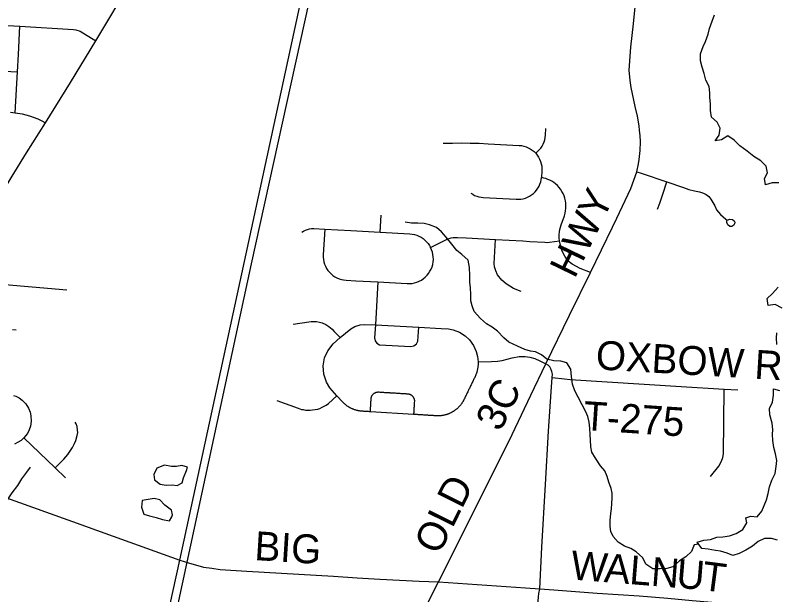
# Model space of a CAD drawing. Extents: x 114604 to 551442, y 316898 to 567001.
# Drawn here: x 228680 to 236583, y 465994 to 472007 of the extents above; entities that cross this region are included whole.
import ezdxf

# ---------------------------------------------------------------- set-up
doc = ezdxf.new("R2010")
doc.units = 0
for name, color, linetype in [('_CIVIL_CONSTRUCTION', 7, 'Continuous'), ('GE_P_Alignment_1000_Bearings', 7, 'Continuous'), ('GE_P_Alignment_1000_Cardinal_Points', 7, 'Continuous'), ('GE_P_Alignment_500_Bearings', 7, 'Continuous'), ('MT_X_Edge_Line', 7, 'Continuous'), ('PM_P_Cells', 7, 'Continuous'), ('PM_P_CL_Double_Solid', 7, 'Continuous'), ('PM_P_Crosswalk', 7, 'Continuous'), ('VG_X_Tree_Line_Lt', 7, 'Continuous')]:
    doc.layers.add(name, color=color, linetype=linetype)

msp = doc.modelspace()

# ---------------------------------------------------------------- linework, layer by layer
at = {"layer": '_CIVIL_CONSTRUCTION'}
msp.add_lwpolyline([(229847.4, 463859.3), (229935.7, 464265.8), (230056.9, 464825), (230251.4, 465725.3), (230388.6, 466354), (231703.6, 472426), (232534, 476266.8)], dxfattribs=at)
at = {"layer": 'GE_P_Alignment_1000_Bearings'}
msp.add_lwpolyline([(226780, 449260.9), (227372, 451998.2), (228493.8, 457281.6), (229748.5, 463013.5), (231131.5, 469427.4), (232050.9, 473605.1), (232281.6, 474116.9), (232537.2, 474624.4), (232878.6, 475119.9), (233175.5, 475473), (233592, 475928.6), (234287.2, 476526.2), (236117, 478006.2)], dxfattribs=at)
at = {"layer": 'GE_P_Alignment_1000_Cardinal_Points'}
for p, q in [((235401, 470151.5), (235442.7, 470277.7)), ((232467.2, 469755), (232476.9, 469931.4)), ((227999.7, 469261.5), (229217.3, 469159)), ((229436.5, 466696.4), (230388.6, 466354))]:
    msp.add_line(p, q, dxfattribs=at)
for points in [[(227951.1, 471904.4), (228343.6, 471913.8), (228729.2, 471892.3), (229285, 471858.1), (229309.3, 471854.8), (229354.6, 471841.2), (229516.5, 471741.3)], [(228680.8, 470995.2), (228703.2, 471417.7), (228712.8, 471598.4), (228729.2, 471892.3)], [(227938.9, 470768.3), (227801.6, 470987.5), (227774.5, 471036.3), (227758.8, 471080.7), (227751.6, 471116.7), (227748.8, 471166.2), (227756.9, 471319.1), (227760.8, 471392.9), (227764, 471410.9), (227772.8, 471429.8), (227785.6, 471444.7), (227806.5, 471458), (227824.7, 471463.1), (227839.7, 471463.8), (228154.3, 471447), (228703.2, 471417.7)], [(228632, 471000.1), (228680.8, 470995.2), (228754.2, 470982.5), (228828.9, 470962.9), (228915.8, 470930.9), (228951, 470914.9), (228994.9, 470891.8)], [(234081.5, 470574.8), (234101.8, 470593.2), (234118.8, 470610.3), (234134, 470628.8), (234147.4, 470648.8), (234158.9, 470669.9), (234168.2, 470692.1), (234175.4, 470715), (234180.3, 470738.5), (234183, 470762.4), (234187.3, 470831.6)], [(233121.6, 470678.8), (233217, 470680.6), (233309.6, 470681.5), (233402.2, 470680.7), (233494.8, 470678.2), (233587.3, 470673.9), (233910.5, 470656.1), (233934.6, 470653.5), (233958.4, 470648.7), (233981.6, 470641.6), (234004, 470632.2), (234025.4, 470620.8), (234045.5, 470607.3), (234064.3, 470591.9), (234081.5, 470574.8), (234097.3, 470555.6), (234111.1, 470535), (234122.8, 470513.1), (234132.2, 470490.2), (234139.3, 470466.5), (234144.1, 470442.1), (234146.4, 470417.5), (234146.3, 470392.7), (234142.3, 470323.3)], [(235131, 470380.7), (235177.3, 470369.8), (235442.7, 470277.7), (235613.8, 470219.4), (235642.1, 470208.2), (235670.9, 470198.4), (235729.8, 470183.4), (235783.2, 470173.7), (235823.6, 470160.6), (235850.3, 470148.1), (235877.5, 470125.5), (235900.2, 470098.3), (235939.2, 470027.8), (235959.6, 469989.3), (236000.1, 469938), (236056.4, 469891.9)], [(233408.2, 470161.1), (233427.6, 470148.6), (233448.2, 470137.9), (233469.6, 470129.3), (233491.8, 470122.7), (233514.5, 470118.2), (233537.5, 470115.8), (233879.6, 470096.9), (233903.7, 470096.8), (233927.7, 470098.9), (233951.3, 470103.4), (233974.5, 470110.1), (233996.9, 470119), (234018.3, 470130), (234038.6, 470143), (234057.5, 470158), (234074.9, 470174.6), (234090.6, 470192.9), (234104.5, 470212.6), (234116.4, 470233.6), (234126.2, 470255.6), (234133.9, 470278.4), (234139.1, 470300.7), (234142.3, 470323.3)], [(234326.1, 469733.2), (234328.5, 469758.5), (234332.7, 469783.5), (234338.6, 469808.2), (234346.1, 469832.4), (234379.2, 469926.8), (234386.7, 469951.8), (234392.1, 469977.5), (234395.2, 470003.5), (234396, 470029.7), (234394.5, 470055.9), (234390.8, 470081.8), (234384.8, 470107.3), (234376.6, 470132.2), (234366.2, 470156.3), (234353.8, 470179.3), (234339.4, 470201.3), (234324, 470220.9), (234307, 470239.2), (234288.6, 470256), (234268.8, 470271.2), (234249.8, 470283.5), (234229.9, 470294.4), (234209.2, 470303.7), (234187.9, 470311.5), (234166.1, 470317.6), (234142.3, 470323.3)], [(235345.5, 469994.8), (235369.6, 470056.8), (235401, 470151.5)], [(236056.4, 469891.9), (236068.5, 469882), (236095.1, 469892.5), (236123.4, 469888.7), (236142, 469875), (236147, 469859.3), (236145.7, 469842.9), (236138.3, 469828.2), (236118.4, 469814), (236096.7, 469815.3), (236075.3, 469831.1), (236064.9, 469855.6), (236065.7, 469873.5)], [(231655.4, 469754.8), (231673.4, 469767.2), (231692.7, 469777.3), (231713.1, 469785.1), (231734.2, 469790.3), (231755.9, 469793), (231777.7, 469793.1), (231892, 469786.8)], [(231892, 469786.8), (231877.4, 469521.2), (231877.2, 469496.7), (231879.5, 469472.3), (231884.1, 469448.2), (231891.1, 469424.6), (231900.4, 469401.9), (231911.8, 469380.2), (231925.3, 469359.7), (231940.7, 469340.7), (231958, 469323.2), (231976.9, 469307.5), (231997.2, 469293.8), (232018.7, 469282.1), (232041.3, 469272.6), (232064.8, 469265.3), (232088.8, 469260.4), (232113.2, 469257.8), (232214, 469252.2), (232443.7, 469239.6), (232747.2, 469222.8), (232773, 469222.7), (232798.6, 469225.1), (232823.9, 469230.1), (232848.5, 469237.5), (232872.3, 469247.4), (232894.9, 469259.6), (232916.3, 469274), (232936.1, 469290.4), (232954.1, 469308.8), (232970.3, 469328.8), (232984.3, 469350.4), (232996.2, 469373.2), (233005.7, 469397.2), (233012.7, 469421.9), (233017.3, 469447.2), (233019.4, 469472.9), (233018.8, 469498.6), (233015.7, 469524.2), (233010.1, 469549.3), (233002, 469573.7), (232991.5, 469597.2)], [(231892, 469786.8), (232161.6, 469771.9), (232467.2, 469755), (232775.7, 469738), (232800.1, 469735.5), (232824.1, 469730.7), (232847.6, 469723.6), (232870.3, 469714.3), (232892, 469702.9), (232912.5, 469689.5), (232931.7, 469674.3), (232949.3, 469657.2), (232965.3, 469638.6), (232979.4, 469618.5), (232991.5, 469597.2)], [(232991.5, 469597.2), (233142.7, 469674), (233162.6, 469683), (233183.2, 469690.3), (233204.4, 469695.7), (233226, 469699.3), (233247.8, 469701), (233269.7, 469700.7), (233358.8, 469695.8)], [(233358.8, 469695.8), (233665.1, 469678.9), (233949.5, 469666.7), (234022.5, 469660.3), (234175.4, 469651), (234202, 469650.2), (234224.1, 469651.9), (234327.9, 469664.6)], [(233932.5, 469138.8), (233852.4, 469173), (233775.7, 469221), (233730.3, 469258.9), (233684.7, 469314.1), (233667.1, 469355.6), (233652.9, 469397.2), (233649.2, 469431.9), (233665.1, 469678.9)], [(234650.3, 469338.7), (234541.7, 469378.1), (234461.6, 469422.7), (234416.2, 469457.1), (234384.6, 469505.5), (234352.9, 469564.3), (234327.9, 469664.6), (234325.5, 469693.7), (234325.8, 469714.5), (234326.1, 469733.2)], [(232443.7, 469239.6), (232429.6, 468984.5), (232419.1, 468794.8), (232408.2, 468661.3), (232414.7, 468629.9), (232434.7, 468603.2), (232462.4, 468588.3), (232787.4, 468568.7), (232816.6, 468575.4), (232843.8, 468596.3), (232858.4, 468625.3), (232867.8, 468769.3)], [(231564.2, 468799.9), (231728.4, 468826.4), (231753.2, 468829.5), (231784.4, 468829.8), (231808, 468827.6), (231836.9, 468823.7), (231865.2, 468813.9), (231903.1, 468797), (231933.9, 468776.7), (231968.2, 468749.2), (231989.6, 468726.4), (232008, 468706.5), (232051, 468661.9)], [(232051, 468661.9), (232163.4, 468754.2), (232205.8, 468777), (232259, 468793.2), (232302.2, 468798.7), (232419.1, 468794.8), (232867.8, 468769.3), (233099.9, 468756.5), (233175.4, 468751.7), (233226.1, 468742), (233291.2, 468717.2), (233350.2, 468680.1), (233394.6, 468638.7), (233437.5, 468580), (233465.4, 468519.5), (233479.3, 468466.7), (233484.9, 468412.4), (233484.9, 468406.5), (233485, 468400.6), (233484.8, 468394.7), (233484.6, 468388.8), (233484.3, 468382.9), (233483.9, 468377), (233483.4, 468371.1), (233482.8, 468365.2), (233482.1, 468359.3), (233481.3, 468353.5), (233480.4, 468347.6), (233479.4, 468341.8), (233478.3, 468336), (233477.1, 468330.2), (233475.8, 468324.5), (233474.4, 468318.7), (233472.9, 468313), (233471.3, 468307.3), (233469.7, 468301.7), (233467.9, 468296), (233466, 468290.4), (233464, 468284.8), (233462, 468279.3), (233459.8, 468273.8), (233457.6, 468268.3), (233455.7, 468264), (233453.8, 468259.7), (233451.8, 468255.4), (233449.8, 468251.2), (233445.5, 468242.2), (233441.2, 468233.3), (233436.8, 468224.4), (233432.5, 468215.5), (233428.2, 468206.6), (233423.8, 468197.7), (233419.5, 468188.7), (233415.2, 468179.8), (233410.8, 468170.9), (233406.5, 468162), (233402.2, 468153), (233397.8, 468144.2), (233393.5, 468135.2), (233389.2, 468126.3), (233384.8, 468117.4), (233380.5, 468108.5), (233376.2, 468099.5), (233371.8, 468090.7), (233367.5, 468081.7), (233363.2, 468072.8), (233358.8, 468063.9), (233354.5, 468055), (233350.2, 468046), (233345.9, 468037.1), (233341.6, 468028.2), (233337.2, 468019.3), (233334.9, 468014.6), (233332.5, 468010), (233330, 468005.4), (233327.5, 468000.9), (233324.8, 467996.4), (233322.1, 467992), (233319.3, 467987.5), (233316.5, 467983.2), (233313.5, 467978.9), (233310.5, 467974.7), (233307.5, 467970.5), (233304.3, 467966.3), (233301, 467962.2), (233297.8, 467958.2), (233294.4, 467954.3), (233290.9, 467950.3), (233287.4, 467946.5), (233283.9, 467942.7), (233280.2, 467939), (233276.5, 467935.3), (233272.8, 467931.7), (233268.9, 467928.2), (233265.1, 467924.7), (233261.1, 467921.3), (233257.1, 467918), (233253.1, 467914.7), (233248.9, 467911.5), (233244.8, 467908.4), (233240.5, 467905.4), (233236.3, 467902.4), (233231.9, 467899.5), (233227.6, 467896.7), (233223.1, 467894), (233218.7, 467891.3), (233214.1, 467888.7), (233209.6, 467886.2), (233205, 467883.8), (233200.3, 467881.4), (233195.6, 467879.2), (233190.9, 467877), (233186.2, 467874.9), (233181.4, 467872.9), (233176.5, 467870.9), (233171.7, 467869.1), (233166.8, 467867.3), (233161.8, 467865.6), (233156.9, 467864), (233151.9, 467862.5), (233146.9, 467861.1), (233141.8, 467859.7), (233136.8, 467858.5), (233131.7, 467857.3), (233126.6, 467856.3), (233121.5, 467855.3), (233116.4, 467854.4), (233111.2, 467853.6), (233106.1, 467852.9), (233100.9, 467852.2), (233095.7, 467851.7), (233090.6, 467851.2), (233085.3, 467850.9), (233080.2, 467850.6), (233074.9, 467850.4), (233069.8, 467850.4), (233064.5, 467850.4), (233059.3, 467850.5), (233054.1, 467850.6), (233048.9, 467850.9), (233039.2, 467851.5), (233029.4, 467852.1), (233019.6, 467852.7), (233009.8, 467853.3), (233000.1, 467853.9), (232990.3, 467854.5), (232980.5, 467855.1), (232970.7, 467855.7), (232961, 467856.3), (232951.2, 467856.9), (232941.4, 467857.5), (232931.6, 467858.1), (232921.9, 467858.7), (232912.1, 467859.3), (232902.3, 467859.9), (232892.6, 467860.5), (232882.8, 467861.1), (232873, 467861.7), (232863.2, 467862.3), (232853.5, 467862.9), (232843.7, 467863.5), (232833.9, 467864.1), (232824.1, 467864.7), (232814.4, 467865.3), (232365.6, 467892.9), (232356.1, 467893.5), (232346.7, 467894.1), (232337.2, 467894.7), (232327.7, 467895.3), (232318.3, 467895.8), (232308.8, 467896.4), (232299.3, 467897), (232289.9, 467897.6), (232280.4, 467898.2), (232275.3, 467898.5), (232270.1, 467899), (232265, 467899.5), (232259.9, 467900.1), (232254.8, 467900.9), (232249.7, 467901.6), (232244.6, 467902.6), (232239.5, 467903.5), (232234.5, 467904.6), (232229.5, 467905.7), (232224.5, 467907), (232219.5, 467908.3), (232214.5, 467909.7), (232209.6, 467911.2), (232204.7, 467912.8), (232199.8, 467914.4), (232194.9, 467916.2), (232190.1, 467918), (232185.3, 467919.9), (232180.6, 467921.9), (232175.9, 467923.9), (232171.2, 467926.1), (232166.5, 467928.3), (232161.9, 467930.7), (232157.4, 467933.1), (232152.8, 467935.5), (232148.3, 467938.1), (232143.9, 467940.7), (232139.5, 467943.4), (232135.2, 467946.2), (232130.9, 467949), (232126.6, 467951.9), (232122.4, 467954.9), (232118.3, 467958), (232114.2, 467961.1), (232110.1, 467964.3), (232106.2, 467967.6), (232102.3, 467971), (232098.4, 467974.4), (232094.6, 467977.9), (232090.8, 467981.4), (232087.2, 467985), (232083.5, 467988.7), (232080, 467992.4), (232018.7, 468057.6), (231945.4, 468139.9), (231909.2, 468201), (231884, 468282.7), (231876.3, 468368.6), (231891, 468450.6), (231923.2, 468524.5), (231979, 468597.5), (232051, 468661.9)], [(228651.6, 468747.5), (228690.6, 468744.4)], [(233484.9, 468412.4), (233624.2, 468415.7), (233685, 468417.8), (233732.6, 468425.1), (233837.4, 468451.5), (233910.2, 468466.1), (233972.8, 468466.9), (234020.1, 468460), (234071.6, 468444.6), (234125.8, 468419.7), (234188.3, 468389.2)], [(234253.3, 468248), (234379, 468233.9), (234439.6, 468228.6), (235590.7, 468154.8), (236038.3, 468127.2), (236179.3, 468119)], [(232365.6, 467892.9), (232366.2, 467902.6), (232366.8, 467912.2), (232367.4, 467921.8), (232367.9, 467931.4), (232368.6, 467941.1), (232369.1, 467950.7), (232369.7, 467960.3), (232370.3, 467969.9), (232370.9, 467979.6), (232371.5, 467989.2), (232372.1, 467998.8), (232372.7, 468008.4), (232373.3, 468018.1), (232373.9, 468027.7), (232374.2, 468031.6), (232374.8, 468035.5), (232375.5, 468039.3), (232376.5, 468043.2), (232377.6, 468046.9), (232379, 468050.6), (232380.5, 468054.2), (232382.2, 468057.7), (232384.1, 468061.2), (232386.2, 468064.5), (232388.4, 468067.7), (232390.9, 468070.8), (232393.4, 468073.8), (232396.2, 468076.6), (232399.1, 468079.3), (232402.1, 468081.8), (232405.2, 468084.1), (232408.5, 468086.3), (232411.8, 468088.4), (232415.3, 468090.2), (232418.8, 468091.9), (232422.5, 468093.3), (232426.2, 468094.6), (232430, 468095.7), (232433.8, 468096.6), (232437.7, 468097.2), (232441.6, 468097.7), (232445.5, 468098), (232449.4, 468098.1), (232453.3, 468097.9), (232463.3, 468097.3), (232473.3, 468096.7), (232483.3, 468096.1), (232493.2, 468095.5), (232503.2, 468094.9), (232513.2, 468094.2), (232523.1, 468093.6), (232533.1, 468093), (232543.1, 468092.4), (232553, 468091.8), (232563, 468091.2), (232568, 468090.9), (232573, 468090.6), (232582.9, 468090), (232592.9, 468089.3), (232602.9, 468088.7), (232612.8, 468088.1), (232622.8, 468087.5), (232632.8, 468086.9), (232642.7, 468086.3), (232652.7, 468085.7), (232662.7, 468085.1), (232672.6, 468084.4), (232682.6, 468083.8), (232692.6, 468083.2), (232702.5, 468082.6), (232712.5, 468082), (232722.5, 468081.4), (232732.5, 468080.8), (232742.4, 468080.2), (232752.4, 468079.5), (232756.3, 468079.2), (232760.1, 468078.7), (232763.9, 468077.9), (232767.7, 468077), (232771.4, 468075.9), (232775.1, 468074.6), (232778.7, 468073), (232782.2, 468071.4), (232785.6, 468069.5), (232788.9, 468067.4), (232792, 468065.2), (232795.1, 468062.9), (232798.1, 468060.3), (232800.9, 468057.7), (232803.6, 468054.8), (232806.1, 468051.9), (232808.4, 468048.8), (232810.7, 468045.6), (232812.7, 468042.3), (232814.6, 468038.9), (232816.2, 468035.4), (232817.7, 468031.8), (232819, 468028.1), (232820.2, 468024.4), (232821.1, 468020.7), (232821.8, 468016.8), (232822.3, 468013), (232822.7, 468009.1), (232822.8, 468005.2), (232822.7, 468001.4), (232822.1, 467990.5), (232821.5, 467980.8), (232820.9, 467971.2), (232820.3, 467961.6), (232819.7, 467952), (232819.1, 467942.3), (232818.5, 467932.7), (232817.9, 467923.1), (232817.3, 467913.5), (232816.7, 467903.8), (232816.2, 467894.2), (232815.6, 467884.6), (232815, 467875), (232814.4, 467865.3)], [(235896.1, 467219.7), (235983.6, 467329.8), (236010.4, 467378.8), (236023, 467417.4), (236029.4, 467457.6), (236038.3, 468127.2)], [(228663.1, 468061.4), (228688.2, 468054.6), (228721.8, 468037.4), (228753.8, 468013.5), (228790.8, 467974.1), (228818.2, 467930.2), (228834.7, 467888.8), (228843.6, 467849.7), (228846.2, 467795.8), (228838.5, 467744.6), (228825.1, 467704.5), (228806.8, 467668.9), (228770.9, 467622.4), (228741.1, 467595.8), (228711.9, 467576.2), (228673.8, 467558)], [(231395.8, 468010.6), (231616.7, 467928.4), (231650.6, 467917.4), (231667.5, 467914.7), (231693.6, 467910), (231716.9, 467908.7), (231742.2, 467909.6), (231766.2, 467911.9), (231793.6, 467915.6), (231820.3, 467920), (231842.8, 467927.9), (231864.5, 467939.3), (231886.9, 467951.5), (231908, 467962.9), (231931.8, 467980), (232018.7, 468057.6)], [(229095.5, 467309.4), (229185.2, 467402.4), (229227, 467448.3), (229276.5, 467521.6), (229297.1, 467563.2), (229309.6, 467594.5), (229324.9, 467646.5), (229328.8, 467678.9), (229328.3, 467703), (229321.6, 467740.1), (229312.4, 467766.1), (229303.2, 467784.5)], [(228770.9, 467622.4), (229095.5, 467309.4), (229202.8, 467205.8)], [(226789.8, 467255.2), (226971.9, 467277), (227050.3, 467283.9), (227196.9, 467301.9), (227276.8, 467309.2), (227399.7, 467322.7), (227568, 467338), (227600.9, 467337.1), (227647.4, 467329.9), (227680.7, 467321.3), (227809.5, 467276.7), (227873.3, 467252.8), (228028.2, 467197.9), (228086.4, 467178.2), (228184.8, 467142), (228356.3, 467082.1), (229410.1, 466705.9), (229436.5, 466696.4)], [(230388.6, 466354), (230479.9, 466323.9), (230635.5, 466281.7), (230720.8, 466269), (230806, 466256.3), (231085.4, 466239.9)], [(231085.4, 466239.9), (231985, 466186.9), (232227.9, 466171.1), (232464.8, 466157.7), (232872.1, 466136.5), (233074, 466127.7), (233977, 466067.8), (234123.2, 466054.7)], [(234123.2, 466054.7), (234269.3, 466044.8), (234719.4, 466012.3), (235155.9, 465982.9), (235452.2, 465958.3), (235704.5, 465936.1), (235911.2, 465918.4), (236043.5, 465890.5), (236110.9, 465871.8), (236202.4, 465841.2), (236325.3, 465782), (236470, 465703.8), (236555.6, 465651.4), (236704.3, 465515.7)]]:
    msp.add_lwpolyline(points, dxfattribs=at)
at = {"layer": 'GE_P_Alignment_500_Bearings'}
for points in [[(223611.7, 462289.7), (223838.9, 462631.4), (224036.2, 462949.5), (224136.8, 463115.4), (224214, 463228.4), (224267.7, 463307.8), (224612.2, 463820.5), (224795.7, 464087.4), (225349.4, 464940.4), (225930.9, 465865.2), (226498.9, 466786.9), (226789.8, 467255.2), (226925.5, 467489), (227733.7, 468819.7), (227999.7, 469261.5), (228387.6, 469907.1), (228647.2, 470336.2), (228797.4, 470579.9), (228994.9, 470891.8), (229253.6, 471308.7), (229516.5, 471741.3), (229893.7, 472375.4), (230082.8, 472675.1), (230190.4, 472845.5)], [(235131, 470380.7), (235149.3, 470466.2), (235156.3, 470511.4), (235165.7, 470602.3), (235168.7, 470693.7), (235164.9, 470759.4), (235160.2, 470809.8), (235154, 470860.1), (235136.6, 470959.8), (235113.1, 471058.3), (235072.3, 471255.7), (235061.1, 471328.5), (235052.1, 471435.4), (235069.7, 471676.6), (235096, 471917.1), (235121.1, 472165.9)], [(234878.2, 469806.4), (234924.3, 469900.9), (235070.5, 470208.6), (235131, 470380.7)], [(228452.8, 456746.9), (228568.8, 456989.6), (229378.7, 458650.2), (229668.9, 459249.2), (230356.8, 460667.5), (230882.9, 461737.6), (231004.4, 461985.7), (231182.9, 462352.8), (231471.2, 462933.6), (231589.6, 463179.4), (231843, 463658.4), (232445, 464881.6), (233074, 466127.7), (233443.8, 466866.3), (233837.9, 467658.4), (234031.8, 468064.3), (234188.3, 468389.2), (234433.5, 468893.6), (234650.3, 469338.7), (234878.2, 469806.4)], [(234123.2, 466054.7), (234144.7, 466488.4), (234182.2, 467139.6), (234216.1, 467693.1), (234242.6, 468099.6), (234253.3, 468248), (234254.9, 468282.8), (234250.7, 468311.3), (234240.2, 468338.1), (234226.9, 468358.5), (234210.7, 468374.6), (234188.3, 468389.2)], [(234030.8, 462482.6), (233991.1, 462612.3), (233949.9, 462766), (233940.9, 462830.5), (233937.3, 462901.4), (233937.9, 462936.8), (233959.6, 463307.9), (233976, 463591.4), (234000.9, 464039.5), (234040.6, 464879.8), (234061.9, 465274.8), (234075.7, 465498.7), (234110.5, 465974), (234113.6, 466007), (234123.2, 466054.7)]]:
    msp.add_lwpolyline(points, dxfattribs=at)
at = {"layer": 'MT_X_Edge_Line'}
for points in [[(230150.3, 467308.7), (230118.8, 467242.4), (230125.3, 467186.4), (230185.6, 467142.9), (230245.6, 467131.4), (230307.5, 467133.9), (230359.5, 467128.4), (230413.3, 467154.9), (230426.8, 467209), (230457.3, 467283.5)], [(230457.3, 467283.5), (230469.9, 467319.5), (230407.8, 467336.9), (230353.9, 467324.5), (230302, 467324), (230230, 467337.4), (230150.3, 467308.7)], [(230304.7, 466803.8), (230314.1, 466821.8), (230303.7, 466871.7), (230231.3, 466923.1), (230180.9, 466978.7), (230122.9, 466992.2), (229999.2, 466971.1)], [(229999.2, 466971.1), (229991.7, 466903), (230016.3, 466831.2), (230074.4, 466811.7), (230142.5, 466794.3), (230210.5, 466774.8), (230282.6, 466761.5), (230304.7, 466803.8)]]:
    msp.add_lwpolyline(points, dxfattribs=at)
at = {"layer": 'PM_P_Cells'}
for points in [[(235773.5, 466520.3), (235725.3, 466513.4), (235697.9, 466443.1), (235640.4, 466386.6), (235572.8, 466347.9), (235503.3, 466285.3), (235441.5, 466266.7), (235373.6, 466262.1), (235297.7, 466263.4), (235223.4, 466310.8), (235194.9, 466378.6), (235124.5, 466440), (235068.2, 466473.5), (235002.1, 466499), (234935.8, 466540.4), (234885.4, 466600), (234861, 466651.8), (234854.6, 466701.8), (234854.1, 466765.8), (234861.5, 466836), (234867.1, 466886), (234872.6, 466940.1), (234876.2, 466998.2), (234873.8, 467048.2), (234863.4, 467098.1), (234840.9, 467164), (234824.4, 467221.8), (234800, 467279.7), (234755.6, 467331.3), (234701, 467410.9), (234664.5, 467472.6), (234652.1, 467530.5), (234651.5, 467602.5), (234647.1, 467652.5), (234642.5, 467722.5), (234638, 467786.5), (234623.6, 467842.4), (234603.2, 467892.3), (234564.7, 467966), (234522, 468045.6), (234487.6, 468109.4), (234463, 468179.2), (234454.4, 468259.1), (234447.8, 468335.1), (234405.3, 468400.8), (234343.2, 468416.3), (234269.3, 468419.6), (234197.2, 468437), (234140.9, 468482.5), (234080.7, 468516), (234026.7, 468521.5), (233968.6, 468539), (233892.4, 468572.4), (233804.2, 468613.6), (233751.8, 468659.2), (233685.3, 468730.6), (233629.1, 468770.1), (233570.8, 468803.6), (233508.5, 468859.1), (233443.9, 468932.6), (233421.5, 468990.4), (233409.1, 469044.3), (233408.6, 469106.4), (233404, 469180.4), (233399.5, 469232.4), (233399, 469306.4), (233396.3, 469390.4), (233381.7, 469464.3), (233315.3, 469523.8), (233263, 469567.3), (233212.5, 469630.9), (233152, 469704.4), (233103.6, 469758), (233051.3, 469805.6), (232981.1, 469831), (232925, 469846.5), (232857.1, 469849.9), (232791.2, 469849.3), (232727.1, 469860.8)], [(228078.4, 466071.6), (228109.8, 466142), (228147.2, 466212.3), (228174.7, 466266.6), (228214.2, 466329), (228253.6, 466391.4), (228283.1, 466447.7), (228308.6, 466502), (228336.2, 466556.2), (228365.7, 466608.5), (228401.3, 466658.9), (228440.8, 466717.3), (228466.3, 466769.5), (228499.8, 466827.9), (228543.2, 466892.3), (228574.8, 466942.6), (228614.3, 467001), (228647.8, 467053.3), (228707.2, 467127.9), (228748.5, 467198.3), (228802, 467264.8), (228837.5, 467317.2)]]:
    msp.add_lwpolyline(points, dxfattribs=at)
at = {"layer": 'VG_X_Tree_Line_Lt'}
for points in [[(236604.6, 470267.4), (236534.7, 470269.3), (236466.8, 470247.1), (236456.7, 470313.1), (236488.6, 470373.2), (236474.6, 470439.2), (236418.6, 470495.2), (236344.6, 470541.1), (236274.7, 470597), (236200.7, 470650.8), (236142.7, 470708.8), (236074.8, 470754.7), (236008.9, 470712.5), (235945, 470702.4), (235986.9, 470762.5), (235994.8, 470834.6), (235964.8, 470898.5), (235904.8, 470950.5), (235896.7, 471018.5), (235896.7, 471086.5), (235888.6, 471152.5), (235888.6, 471202.6), (235880.5, 471266.6), (235848.5, 471334.6), (235830.5, 471400.6), (235808.4, 471468.6), (235792.4, 471532.6), (235792.3, 471604.6), (235820.2, 471682.7), (235844.1, 471734.8), (235870, 471810.9), (235886, 471868.9), (235913.9, 471945), (235937.8, 472011.1)], [(236639.7, 468968.8), (236567.7, 469006.7), (236495.8, 468996.6), (236483.8, 469066.6), (236537.7, 469120.7), (236597.5, 469184.9)], [(236584.1, 468590.5), (236580, 468658.6), (236584, 468710.6)], [(236272.1, 466740.9), (236264, 466791), (236314, 466809.1), (236379.9, 466803.2), (236429.8, 466861.3), (236453.7, 466921.4), (236477.6, 466979.5), (236493.5, 467043.5), (236507.5, 467113.6), (236533.4, 467183.7), (236565.3, 467253.8), (236577.2, 467323.9), (236583.1, 467387.9), (236571.1, 467457.9), (236553, 467521.9), (236541, 467593.9), (236538.9, 467658), (236540.9, 467708), (236534.8, 467776), (236510.8, 467860), (236506.7, 467926), (236538.6, 467992.2), (236548.6, 468064.2), (236548.5, 468130.2), (236610.5, 468112.3)], [(236591.9, 466561.4), (236527.9, 466579.3), (236456, 466577.2), (236390.1, 466547), (236330.2, 466496.9), (236262.3, 466456.7), (236194.4, 466420.6), (236128.5, 466402.4), (236068.6, 466424.3), (235998.6, 466448.2), (235946.7, 466454.1), (235872.8, 466466), (235806.8, 466475.9), (235758.8, 466539.8), (235826.7, 466562), (235894.7, 466568.1), (235960.6, 466592.2), (236024.5, 466594.4), (236092.4, 466604.5), (236162.3, 466628.6), (236230.2, 466670.8), (236272.1, 466740.9)]]:
    msp.add_lwpolyline(points, dxfattribs=at)

# ---------------------------------------------------------------- texts
at = {"layer": 'PM_P_CL_Double_Solid'}
for s, rotation, p in [('HWY', 64.10536, (234485.4, 469265.5)), ('3C', 63.59185, (233713.8, 467676.2)), ('OLD', 63.55336, (233076.8, 466396.6))]:
    msp.add_text(s, height=300, rotation=rotation, dxfattribs=at).set_placement(p)
at = {"layer": 'PM_P_Crosswalk'}
for s, rotation, p in [('OXBOW RD', 356.62569, (234699.3, 468333.8)), ('T-275', 356.21001, (234568.7, 467704.6)), ('BIG', 356.44158, (231157.6, 466354.6)), ('W', 355.47618, (234437.6, 466153.9)), ('A', 355.47664, (234784.2, 466126.5)), ('L', 355.47747, (235047.4, 466105.7)), ('N', 355.47666, (235271, 466088)), ('U', 355.31968, (235534, 466067.2)), ('T', 352.60388, (235793.4, 466046))]:
    msp.add_text(s, height=300, rotation=rotation, dxfattribs=at).set_placement(p)

doc.saveas('drawing.dxf')
